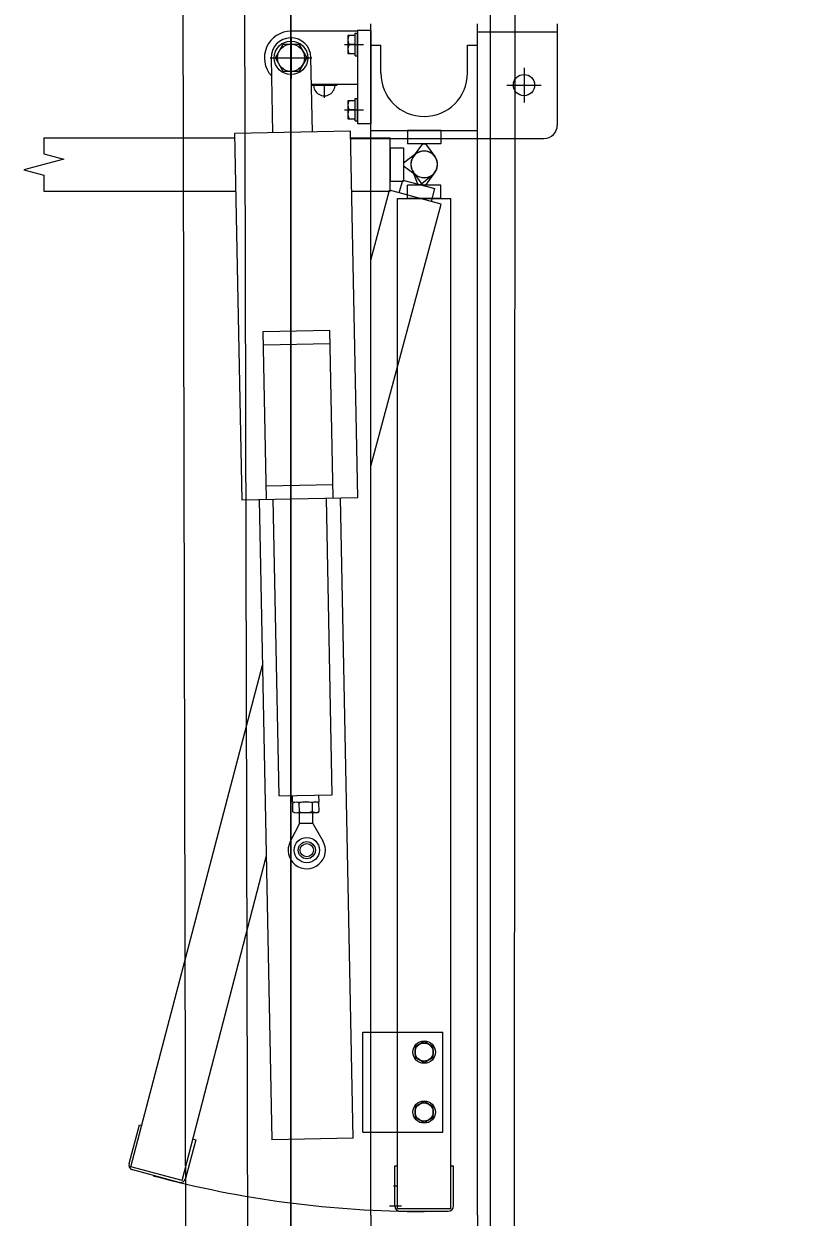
# Model space of a CAD drawing. Extents: x -264205 to -263659, y -1242401 to -1242060.
# Drawn here: x -263909.243 to -263908.657, y -1242208.664 to -1242207.768 of the extents above; entities that cross this region are included whole.
import ezdxf

# ---------------------------------------------------------------- set-up
doc = ezdxf.new("R2010")
doc.units = 0
for name, color, linetype in [('KFA_SO_10-1_PLACHTY', 7, 'Continuous'), ('KFA_SO_10-1_TRIBUNA_A_OBVOD', 7, 'Continuous'), ('OBRUBNIKY_KOMUNIKACIE_PROJEKT', 7, 'Continuous'), ('SITUACIA_DSP_2D', 7, 'Continuous')]:
    doc.layers.add(name, color=color, linetype=linetype)

msp = doc.modelspace()

# ---------------------------------------------------------------- linework, layer by layer
at = {"layer": 'KFA_SO_10-1_PLACHTY'}
for p, q in [((-263909.149, -1242196.844), (-263909.08, -1242226.989)), ((-263909.031, -1242226.94), (-263909.097, -1242199.693))]:
    msp.add_line(p, q, dxfattribs=at)
at = {"layer": 'KFA_SO_10-1_TRIBUNA_A_OBVOD'}
msp.add_lwpolyline([(-263908.65657, -1242227.54507), (-263908.88747, -1242226.98747), (-263908.87127, -1242203.37776)], dxfattribs=at)
at = {"layer": 'OBRUBNIKY_KOMUNIKACIE_PROJEKT'}
msp.add_line((-263909.04274, -1242227.38224), (-263909.04274, -1242196.33267), dxfattribs=at)
at = {"layer": 'SITUACIA_DSP_2D'}
for p, q in [((-263909.04279, -1242227.38224), (-263909.04279, -1242196.33267)), ((-263908.89279, -1242226.99539), (-263908.89279, -1242203.33224)), ((-263908.98274, -1242208.6624), (-263908.98274, -1242207.7679)), ((-263908.90274, -1242208.6624), (-263908.90274, -1242207.7679)), ((-263908.84274, -1242207.7679), (-263908.84274, -1242207.8439)), ((-263908.99274, -1242207.7734), (-263909.04274, -1242207.7734)), ((-263909.04274, -1242207.7778), (-263909.04274, -1242207.809)), ((-263908.99999, -1242207.7766), (-263908.99999, -1242207.7902)), ((-263908.9945, -1242207.7766), (-263908.99999, -1242207.7766)), ((-263908.9945, -1242207.7918), (-263908.9945, -1242207.775)), ((-263908.9945, -1242207.775), (-263908.99274, -1242207.775)), ((-263908.9945, -1242207.7902), (-263908.9945, -1242207.7766)), ((-263908.98274, -1242207.7729), (-263908.99274, -1242207.7729)), ((-263908.99274, -1242207.7729), (-263908.99274, -1242207.8429)), ((-263908.99274, -1242207.7918), (-263908.99274, -1242207.775)), ((-263908.98274, -1242207.7729), (-263908.98274, -1242207.8429)), ((-263908.90274, -1242207.7739), (-263908.84274, -1242207.7739)), ((-263909.05452, -1242207.7934), (-263909.04863, -1242207.7832)), ((-263909.04863, -1242207.7832), (-263909.03685, -1242207.7832)), ((-263909.03685, -1242207.7832), (-263909.03096, -1242207.7934)), ((-263909.0026, -1242207.7834), (-263908.98824, -1242207.7834)), ((-263908.9945, -1242207.7834), (-263908.99908, -1242207.7834)), ((-263908.98274, -1242207.7839), (-263908.97524, -1242207.7839)), ((-263908.97524, -1242207.8049), (-263908.97524, -1242207.7839)), ((-263908.91024, -1242207.8049), (-263908.91024, -1242207.7839)), ((-263908.91024, -1242207.7839), (-263908.90274, -1242207.7839)), ((-263909.05834, -1242207.7934), (-263909.02714, -1242207.7934)), ((-263909.05774, -1242207.7937), (-263909.05662, -1242207.84969)), ((-263909.04863, -1242207.8036), (-263909.05452, -1242207.7934)), ((-263909.03096, -1242207.7934), (-263909.03685, -1242207.8036)), ((-263909.02663, -1242207.84909), (-263909.02774, -1242207.7931)), ((-263908.99999, -1242207.7902), (-263908.9945, -1242207.7902)), ((-263908.9945, -1242207.7918), (-263908.99274, -1242207.7918)), ((-263909.03685, -1242207.8036), (-263909.04863, -1242207.8036)), ((-263908.86774, -1242207.8009), (-263908.86774, -1242207.8269)), ((-263908.99274, -1242207.8134), (-263909.02734, -1242207.8134)), ((-263909.02733, -1242207.8139), (-263909.00815, -1242207.8139)), ((-263909.01774, -1242207.8134), (-263909.01774, -1242207.82349)), ((-263908.88074, -1242207.8139), (-263908.85474, -1242207.8139)), ((-263908.9945, -1242207.8408), (-263908.9945, -1242207.824)), ((-263908.9945, -1242207.824), (-263908.99274, -1242207.824)), ((-263908.99274, -1242207.8408), (-263908.99274, -1242207.824)), ((-263909.0026, -1242207.8324), (-263908.98824, -1242207.8324)), ((-263908.99999, -1242207.8256), (-263908.99999, -1242207.8392)), ((-263908.9945, -1242207.8256), (-263908.99999, -1242207.8256)), ((-263908.9945, -1242207.8324), (-263908.99908, -1242207.8324)), ((-263908.9945, -1242207.8392), (-263908.9945, -1242207.8256)), ((-263908.99999, -1242207.8392), (-263908.9945, -1242207.8392)), ((-263908.9945, -1242207.8408), (-263908.99274, -1242207.8408)), ((-263908.99814, -1242207.84852), (-263909.08512, -1242207.85025)), ((-263909.08512, -1242207.85025), (-263909.07965, -1242208.1252)), ((-263908.99267, -1242208.12347), (-263908.99814, -1242207.84852)), ((-263908.98274, -1242207.8429), (-263908.99274, -1242207.8429)), ((-263908.98274, -1242207.8479), (-263908.90274, -1242207.8479)), ((-263908.95524, -1242207.8479), (-263908.95524, -1242207.8579)), ((-263908.93024, -1242207.8479), (-263908.95524, -1242207.8479)), ((-263908.93024, -1242207.8479), (-263908.93024, -1242207.8579)), ((-263909.22842, -1242207.8534), (-263909.08506, -1242207.8534)), ((-263909.22842, -1242207.8534), (-263909.22842, -1242207.86536)), ((-263908.99804, -1242207.8534), (-263908.96824, -1242207.8534)), ((-263908.99803, -1242207.8539), (-263908.98274, -1242207.8539)), ((-263908.98274, -1242207.8539), (-263908.90274, -1242207.8539)), ((-263908.96824, -1242207.8934), (-263908.96824, -1242207.8534)), ((-263908.93024, -1242207.8579), (-263908.95524, -1242207.8579)), ((-263908.95079, -1242207.86747), (-263908.94374, -1242207.8579)), ((-263908.94374, -1242207.8579), (-263908.94174, -1242207.8579)), ((-263908.94174, -1242207.8579), (-263908.93469, -1242207.86747)), ((-263908.90274, -1242207.8539), (-263908.85274, -1242207.8539)), ((-263909.21342, -1242207.86938), (-263909.24342, -1242207.87742)), ((-263909.22842, -1242207.86536), (-263909.21342, -1242207.86938)), ((-263908.96824, -1242207.8609), (-263908.96824, -1242207.8859)), ((-263908.96824, -1242207.8609), (-263908.95824, -1242207.8609)), ((-263908.95824, -1242207.8609), (-263908.95824, -1242207.8859)), ((-263908.94867, -1242207.86535), (-263908.95824, -1242207.8724)), ((-263909.24342, -1242207.87742), (-263909.22842, -1242207.88144)), ((-263908.95824, -1242207.8724), (-263908.95824, -1242207.8744)), ((-263908.95824, -1242207.8744), (-263908.94867, -1242207.88145)), ((-263908.95205, -1242207.87705), (-263908.94772, -1242207.88811)), ((-263909.22842, -1242207.88144), (-263909.22842, -1242207.8934)), ((-263908.96824, -1242207.8859), (-263908.95824, -1242207.8859)), ((-263908.96142, -1242207.89479), (-263908.95883, -1242207.88514)), ((-263908.95883, -1242207.88514), (-263908.93468, -1242207.89161)), ((-263908.94374, -1242207.8889), (-263908.95079, -1242207.87933)), ((-263908.94579, -1242207.88863), (-263908.9365, -1242207.88121)), ((-263908.93469, -1242207.87933), (-263908.94174, -1242207.8889)), ((-263909.22842, -1242207.8934), (-263909.08426, -1242207.8934)), ((-263908.99724, -1242207.8934), (-263908.96824, -1242207.8934)), ((-263908.98274, -1242207.94541), (-263908.96866, -1242207.89285)), ((-263908.93002, -1242207.90321), (-263908.96866, -1242207.89285)), ((-263908.95524, -1242207.8989), (-263908.95524, -1242207.8889)), ((-263908.93024, -1242207.8889), (-263908.95524, -1242207.8889)), ((-263908.94772, -1242207.88811), (-263908.94579, -1242207.88863)), ((-263908.94174, -1242207.8889), (-263908.94374, -1242207.8889)), ((-263908.93727, -1242207.90126), (-263908.93468, -1242207.89161)), ((-263908.93024, -1242207.8989), (-263908.93024, -1242207.8889)), ((-263908.98274, -1242208.09995), (-263908.93002, -1242207.90321)), ((-263908.96274, -1242208.6574), (-263908.96274, -1242207.8989)), ((-263908.96274, -1242207.8989), (-263908.92274, -1242207.8989)), ((-263908.93024, -1242207.8989), (-263908.95524, -1242207.8989)), ((-263908.92274, -1242208.6574), (-263908.92274, -1242207.8989)), ((-263909.06366, -1242207.99881), (-263909.01367, -1242207.99781)), ((-263909.06115, -1242208.12483), (-263909.06366, -1242207.99881)), ((-263909.01116, -1242208.12384), (-263909.01367, -1242207.99781)), ((-263909.06346, -1242208.0088), (-263909.01347, -1242208.00781)), ((-263909.06135, -1242208.11483), (-263909.01136, -1242208.11384)), ((-263909.07965, -1242208.1252), (-263908.99267, -1242208.12347)), ((-263909.06665, -1242208.12494), (-263909.05708, -1242208.60586)), ((-263909.05172, -1242208.34752), (-263909.05615, -1242208.12473)), ((-263909.01173, -1242208.34673), (-263909.01616, -1242208.12394)), ((-263908.99609, -1242208.60464), (-263909.00566, -1242208.12373)), ((-263909.16302, -1242208.62594), (-263909.06418, -1242208.24932)), ((-263909.05172, -1242208.34752), (-263909.01173, -1242208.34673)), ((-263909.04162, -1242208.35232), (-263909.04172, -1242208.34733)), ((-263909.04162, -1242208.35232), (-263909.02163, -1242208.35193)), ((-263909.04011, -1242208.35229), (-263909.04142, -1242208.35309)), ((-263909.04129, -1242208.35956), (-263909.04142, -1242208.35309)), ((-263909.04011, -1242208.35229), (-263909.02313, -1242208.35196)), ((-263909.03639, -1242208.35946), (-263909.03651, -1242208.35299)), ((-263909.02657, -1242208.35926), (-263909.0267, -1242208.35279)), ((-263909.02313, -1242208.35196), (-263909.0218, -1242208.35269)), ((-263909.02167, -1242208.35917), (-263909.0218, -1242208.35269)), ((-263909.02163, -1242208.35193), (-263909.02173, -1242208.34693)), ((-263909.03995, -1242208.36029), (-263909.04129, -1242208.35956)), ((-263909.03995, -1242208.36029), (-263909.02297, -1242208.35996)), ((-263909.0363, -1242208.36838), (-263909.03646, -1242208.36022)), ((-263909.0263, -1242208.36819), (-263909.02647, -1242208.36002)), ((-263909.02297, -1242208.35996), (-263909.02167, -1242208.35917)), ((-263909.0363, -1242208.36838), (-263909.04331, -1242208.3818)), ((-263909.0263, -1242208.36819), (-263909.0363, -1242208.36838)), ((-263909.0263, -1242208.36819), (-263909.01876, -1242208.38131)), ((-263909.12438, -1242208.6363), (-263909.06131, -1242208.39318)), ((-263908.98874, -1242208.5249), (-263908.98274, -1242208.5249)), ((-263908.98874, -1242208.5999), (-263908.98874, -1242208.5249)), ((-263908.98274, -1242208.5249), (-263908.92874, -1242208.5249)), ((-263908.94274, -1242208.53205), (-263908.94954, -1242208.53597)), ((-263908.93594, -1242208.53597), (-263908.94274, -1242208.53205)), ((-263908.92874, -1242208.5999), (-263908.92874, -1242208.5249)), ((-263908.94954, -1242208.53597), (-263908.94954, -1242208.54382)), ((-263908.93594, -1242208.54382), (-263908.93594, -1242208.53597)), ((-263908.94954, -1242208.54382), (-263908.94274, -1242208.54775)), ((-263908.94274, -1242208.54775), (-263908.93594, -1242208.54382)), ((-263908.94274, -1242208.57705), (-263908.94954, -1242208.58097)), ((-263908.93594, -1242208.58097), (-263908.94274, -1242208.57705)), ((-263908.94954, -1242208.58097), (-263908.94954, -1242208.58882)), ((-263908.93594, -1242208.58882), (-263908.93594, -1242208.58097)), ((-263909.16443, -1242208.62349), (-263909.15667, -1242208.59452)), ((-263909.15667, -1242208.59452), (-263909.15474, -1242208.59503)), ((-263908.94954, -1242208.58882), (-263908.94274, -1242208.59275)), ((-263908.94274, -1242208.59275), (-263908.93594, -1242208.58882)), ((-263908.98874, -1242208.5999), (-263908.98274, -1242208.5999)), ((-263908.98274, -1242208.5999), (-263908.92874, -1242208.5999)), ((-263909.11417, -1242208.6059), (-263909.12193, -1242208.63488)), ((-263909.1161, -1242208.60539), (-263909.11417, -1242208.6059)), ((-263908.99609, -1242208.60464), (-263909.05708, -1242208.60586)), ((-263909.12438, -1242208.6363), (-263909.16302, -1242208.62594)), ((-263909.12683, -1242208.63771), (-263909.16161, -1242208.62839)), ((-263908.96474, -1242208.6554), (-263908.96474, -1242208.6254)), ((-263908.96474, -1242208.6254), (-263908.96274, -1242208.6254)), ((-263908.92274, -1242208.6254), (-263908.92074, -1242208.6254)), ((-263908.92074, -1242208.6554), (-263908.92074, -1242208.6254)), ((-263908.96572, -1242208.64034), (-263908.96274, -1242208.64034)), ((-263908.95974, -1242208.65559), (-263908.96874, -1242208.65559)), ((-263908.96274, -1242208.6574), (-263908.92274, -1242208.6574)), ((-263908.98274, -1242208.6624), (-263908.98274, -1242209.5569)), ((-263908.96074, -1242208.6594), (-263908.92474, -1242208.6594)), ((-263908.90274, -1242208.6624), (-263908.90274, -1242209.5569))]:
    msp.add_line(p, q, dxfattribs=at)
for centre, radius in [((-263909.04274, -1242207.7934), 0.0126), ((-263909.04274, -1242207.7934), 0.0102), ((-263908.86774, -1242207.8139), 0.008), ((-263909.0309, -1242208.38828), 0.00952), ((-263909.0309, -1242208.38828), 0.00645), ((-263909.0309, -1242208.38828), 0.005), ((-263908.94274, -1242208.5399), 0.0084), ((-263908.94274, -1242208.5399), 0.0068), ((-263908.94274, -1242208.5849), 0.0084), ((-263908.94274, -1242208.5849), 0.0068)]:
    msp.add_circle(centre, radius, dxfattribs=at)
for centre, radius, start, end in [((-263909.04274, -1242207.7934), 0.02, 90, 222.54962), ((-263909.04274, -1242207.7934), 0.015, 1.14001, 181.14001), ((-263908.99319, -1242207.78), 0.0068, 150, 210), ((-263908.99319, -1242207.7868), 0.0068, 150, 210), ((-263908.94274, -1242207.8049), 0.0325, 180, 0), ((-263909.01774, -1242207.8139), 0.008, 176.41668, 3.58332), ((-263908.99319, -1242207.829), 0.0068, 150, 210), ((-263908.99319, -1242207.8358), 0.0068, 150, 210), ((-263908.85274, -1242207.8439), 0.01, 270, 0), ((-263908.94274, -1242207.8734), 0.01, 323.61393, 216.38607), ((-263908.94274, -1242207.8734), 0.01, 308.61393, 201.38609), ((-263908.94274, -1242207.8734), 0.01, 143.61393, 36.38607), ((-263908.94274, -1242207.8734), 0.01, 233.61392, 126.38608), ((-263909.0389, -1242208.35659), 0.00432, 56.54657, 125.73344), ((-263909.0313, -1242208.36826), 0.01614, 73.44008, 108.83992), ((-263909.03651, -1242208.35299), 0.0001, 291.95316, 1.14001), ((-263909.02418, -1242208.3563), 0.00432, 56.54657, 125.73344), ((-263909.03891, -1242208.35595), 0.00432, 236.54657, 305.73344), ((-263909.03179, -1242208.34399), 0.01614, 253.44008, 288.83992), ((-263909.03639, -1242208.35946), 0.0001, 1.14001, 70.32684), ((-263909.02419, -1242208.35566), 0.00432, 236.54657, 305.73344), ((-263909.0309, -1242208.38828), 0.014, 152.4029, 29.8771), ((-263909.16057, -1242208.62453), 0.004, 165, 254.99999), ((-263908.94274, -1242207.8734), 0.78617, 254.99999, 270), ((-263909.1258, -1242208.63385), 0.004, 254.99999, 345), ((-263908.96074, -1242208.6554), 0.004, 180, 270), ((-263908.92474, -1242208.6554), 0.004, 270, 0)]:
    msp.add_arc(centre, radius, start, end, dxfattribs=at)

doc.saveas('drawing.dxf')
